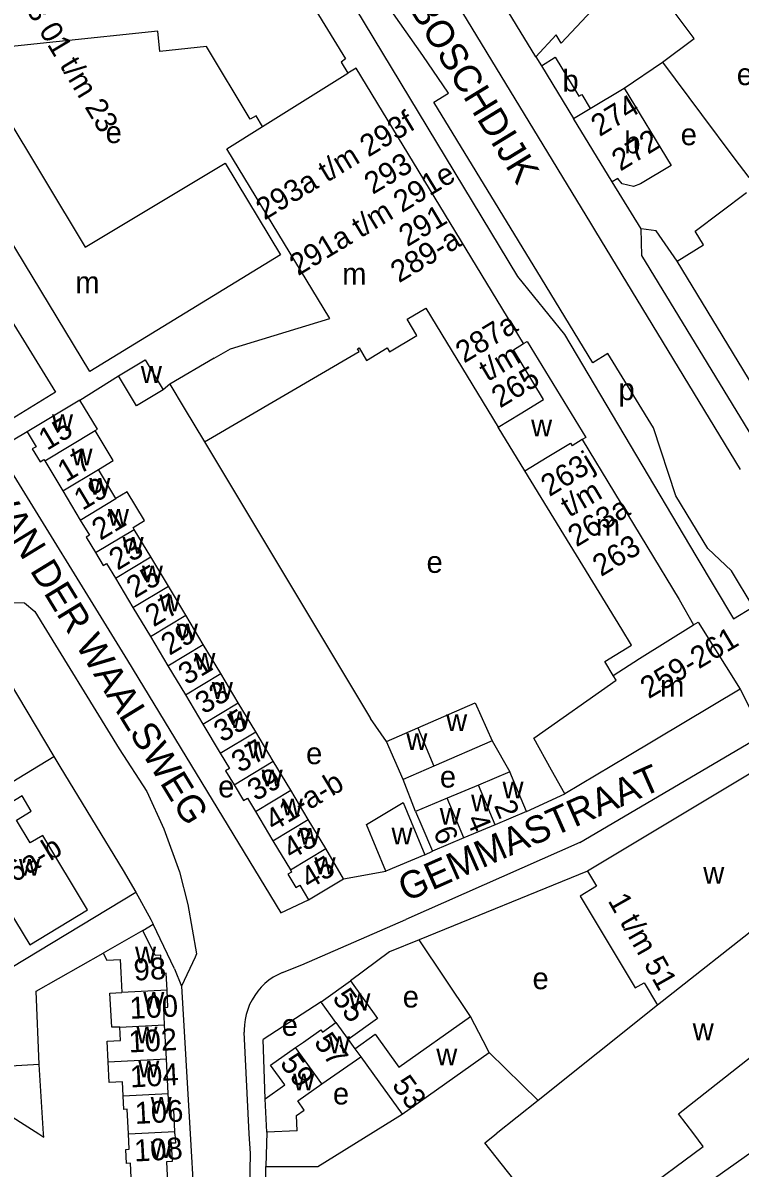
# Model space of a CAD drawing. Extents: x 159902 to 161769, y 383692 to 384875.
# Drawn here: x 160329.3 to 160461, y 384493.7 to 384703.9 of the extents above; entities that cross this region are included whole.
import ezdxf

# ---------------------------------------------------------------- set-up
doc = ezdxf.new("R2010")
doc.units = 0
for name, color, linetype in [('BLT_Basislijn', 7, 'Continuous'), ('BLT_Bebouwing', 7, 'Continuous'), ('BLT_Centroide', 7, 'Continuous'), ('BLT_Huisnummer', 7, 'Continuous'), ('BLT_Huisnummer_ tussenligend', 7, 'Continuous'), ('BLT_Huisnummer_reeks', 7, 'Continuous'), ('BLT_Onderdoorgang_en_onderverdeling', 7, 'Continuous'), ('BLT_Onderverdeling_panden', 7, 'Continuous'), ('BLT_Straatnaam', 7, 'Continuous')]:
    doc.layers.add(name, color=color, linetype=linetype)

msp = doc.modelspace()

# ---------------------------------------------------------------- linework, layer by layer
at = {"layer": 'BLT_Basislijn'}
for p, q in [((160401.8, 384719.39), (160433.57, 384667.13)), ((160423.54, 384697.7), (160424.54, 384696.06)), ((160430.47, 384686.34), (160430.47, 384686.34)), ((160459.9, 384679.17), (160462.64, 384675.52)), ((160442.89, 384666.12), (160437.53, 384674.76)), ((160443.02, 384661.22), (160442.89, 384666.12)), ((160464.88, 384625.28), (160443.02, 384661.22)), ((160339.78, 384634.68), (160346.91, 384639.12)), ((160356.32, 384637.63), (160355.09, 384636.58)), ((160330.12, 384628.85), (160327.55, 384627.3)), ((160362.67, 384627.03), (160393.2, 384576.22)), ((160461.03, 384581.62), (160462.83, 384578.11)), ((160396.11, 384572.03), (160393.2, 384576.22)), ((160415.49, 384572.15), (160418.76, 384566.45)), ((160310.1, 384554.12), (160335, 384569.29)), ((160401.46, 384559.17), (160399.14, 384565.06)), ((160421.82, 384559.18), (160428.85, 384562.4)), ((160431.62, 384553.49), (160399.64, 384539.36)), ((160403.17, 384551.2), (160404.53, 384551.9)), ((160388.24, 384546.84), (160395.98, 384548.23)), ((160433, 384548.19), (160402.12, 384535.64)), ((160319.42, 384525.86), (160350.07, 384544.36)), ((160351.35, 384537.31), (160353.24, 384538.5)), ((160357.15, 384530.29), (160353.24, 384538.5)), ((160380.56, 384531), (160399.64, 384539.36)), ((160411.53, 384521.52), (160402.12, 384535.64)), ((160357.15, 384530.29), (160358.46, 384527.13)), ((160377.01, 384529.63), (160380.56, 384531)), ((160358.46, 384527.13), (160360.04, 384500)), ((160384.09, 384524.21), (160373.44, 384517.32)), ((160370.92, 384500.01), (160369.98, 384518.64)), ((160373.84, 384506.44), (160373.44, 384517.32)), ((160414.97, 384514.96), (160423.94, 384506.12)), ((160374.11, 384484.18), (160373.97, 384493.99))]:
    msp.add_line(p, q, dxfattribs=at)
for points in [[(160378.76, 384730.53), (160377.13, 384728.57), (160420.18, 384657.38), (160428.82, 384646.74), (160452.88, 384606.11), (160459.85, 384594.53), (160463.46, 384596.73)], [(160436.78, 384643.26), (160434.02, 384641.53), (160424.54, 384657.03), (160404.8, 384689.36), (160407.5, 384691.01), (160402.8, 384697.95), (160384.72, 384723.65), (160382.37, 384726.88), (160380.4, 384728.99), (160378.76, 384730.53)], [(160446.76, 384696.72), (160452.58, 384701.03), (160448.93, 384705.96), (160458.93, 384713.6)], [(160439.75, 384691.95), (160446.76, 384696.72)], [(160446.76, 384696.72), (160453.96, 384687.13)], [(160453.96, 384687.13), (160459.9, 384679.17)], [(160433.57, 384667.13), (160434.49, 384665.63), (160461.05, 384621.96)], [(160449.46, 384660.19), (160445.62, 384665.72), (160442.89, 384666.12)], [(160463.46, 384596.73), (160459.47, 384603.34), (160455.09, 384607.43), (160449.21, 384617.11), (160445.13, 384629.62), (160436.78, 384643.26)], [(160324.68, 384625.57), (160348.56, 384586.9), (160376.7, 384540.59), (160381.79, 384542.97)], [(160320.09, 384593.27), (160327.58, 384597.52), (160329.65, 384597.5), (160331.56, 384595.88), (160346.99, 384570.65), (160352.09, 384562.84), (160355.24, 384555.98), (160358.1, 384548.09), (160359.63, 384542.13), (160361.23, 384533.02), (160360.98, 384532.43), (160358.46, 384527.13)], [(160320.09, 384593.27), (160325.02, 384585.9), (160335, 384569.29)], [(160431.62, 384553.49), (160464.29, 384572.68), (160465.4, 384574.15)], [(160335, 384569.29), (160336.11, 384567.46), (160347.76, 384548.36), (160350.07, 384544.36)], [(160350.07, 384544.36), (160352.84, 384539.34), (160353.24, 384538.5)], [(160402.12, 384535.64), (160396.67, 384533.43), (160389.49, 384528.12)], [(160332.34, 384512.73), (160331.8, 384526.17), (160344.05, 384533.16)], [(160377.01, 384529.63), (160376.14, 384529.22), (160375.31, 384528.74), (160374.52, 384528.19), (160373.79, 384527.58), (160373.1, 384526.91), (160372.47, 384526.18), (160371.91, 384525.41), (160371.41, 384524.59), (160370.98, 384523.73), (160370.62, 384522.84), (160370.34, 384521.92), (160370.14, 384520.98), (160370.02, 384520.03), (160369.97, 384519.07), (160369.98, 384518.64)], [(160373.97, 384493.99), (160383.49, 384493.99), (160399.01, 384503.64)], [(160374.11, 384500.3), (160373.97, 384493.99)], [(160360.04, 384500), (160360.72, 384488.41), (160358.89, 384476.16)], [(160371.03, 384490.17), (160371.11, 384496.39), (160370.92, 384500.01)]]:
    msp.add_lwpolyline(points, dxfattribs=at)
at = {"layer": 'BLT_Bebouwing'}
for p, q in [((160424.54, 384696.06), (160430.47, 384686.34)), ((160437.53, 384674.76), (160430.47, 384686.34)), ((160366.76, 384680.82), (160373.35, 384684.92)), ((160385.68, 384649.68), (160366.76, 384680.82)), ((160346.91, 384639.12), (160351.81, 384642.06)), ((160351.81, 384642.06), (160355.09, 384636.58)), ((160364.49, 384642.38), (160356.32, 384637.63)), ((160339.78, 384634.68), (160330.12, 384628.85)), ((160421.54, 384621.71), (160416.64, 384629.72)), ((160333.34, 384623.51), (160336.66, 384618.01)), ((160346.42, 384616.6), (160343.21, 384621.95)), ((160439.3, 384592.61), (160421.54, 384621.71)), ((160336.66, 384618.01), (160339.88, 384612.66)), ((160352.84, 384605.89), (160349.8, 384610.96)), ((160356.05, 384600.54), (160352.84, 384605.89)), ((160346.34, 384601.98), (160349.54, 384596.62)), ((160359.26, 384595.18), (160356.05, 384600.54)), ((160349.54, 384596.62), (160352.75, 384591.27)), ((160362.47, 384589.83), (160359.26, 384595.18)), ((160452.51, 384593.41), (160453.32, 384593.92)), ((160453.32, 384593.92), (160461.03, 384581.62)), ((160352.75, 384591.27), (160355.96, 384585.92)), ((160365.68, 384584.48), (160362.47, 384589.83)), ((160355.96, 384585.92), (160359.17, 384580.57)), ((160368.89, 384579.12), (160365.68, 384584.48)), ((160438.26, 384583.28), (160437.74, 384584.15)), ((160359.17, 384580.57), (160362.38, 384575.21)), ((160461.03, 384581.62), (160440.37, 384569.28)), ((160372.1, 384573.77), (160368.89, 384579.12)), ((160375.31, 384568.42), (160372.1, 384573.77)), ((160399.14, 384565.06), (160396.11, 384572.03)), ((160415.49, 384572.15), (160404.8, 384567.51)), ((160378.52, 384563.06), (160375.31, 384568.42)), ((160404.8, 384567.51), (160399.14, 384565.06)), ((160440.37, 384569.28), (160428.85, 384562.4)), ((160468.26, 384569.37), (160433, 384548.19)), ((160418.76, 384566.45), (160412.99, 384564.03)), ((160412.99, 384564.03), (160407.23, 384561.6)), ((160381.73, 384557.71), (160378.52, 384563.06)), ((160407.23, 384561.6), (160401.46, 384559.17)), ((160372.03, 384559.16), (160375.24, 384553.81)), ((160421.82, 384559.18), (160416.06, 384556.75)), ((160384.94, 384552.36), (160381.73, 384557.71)), ((160416.06, 384556.75), (160410.29, 384554.33)), ((160375.24, 384553.81), (160378.45, 384548.45)), ((160410.29, 384554.33), (160404.53, 384551.9)), ((160403.17, 384551.2), (160395.98, 384548.23)), ((160381.79, 384542.97), (160388.24, 384546.84)), ((160351.35, 384537.31), (160344.05, 384533.16)), ((160384.09, 384524.21), (160389.49, 384528.12)), ((160384.15, 384524.12), (160384.09, 384524.21)), ((160386.82, 384520.44), (160384.15, 384524.12)), ((160445.9, 384523.6), (160423.94, 384506.12)), ((160398.4, 384512.23), (160411.53, 384521.52)), ((160355.71, 384513.77), (160355.37, 384520.03)), ((160305.32, 384517.21), (160332.27, 384500)), ((160389.09, 384517.3), (160390.31, 384515.61)), ((160333.14, 384500), (160332.34, 384512.73)), ((160356.04, 384507.44), (160355.71, 384513.77)), ((160384.26, 384509.17), (160391.38, 384514.17)), ((160391.38, 384514.17), (160394.71, 384509.56)), ((160373.84, 384506.44), (160377.46, 384508.98)), ((160379.82, 384506.06), (160384.26, 384509.17)), ((160394.71, 384509.56), (160399.01, 384503.64)), ((160374.11, 384500.3), (160373.84, 384506.44)), ((160423.94, 384506.12), (160416.22, 384500)), ((160357.27, 384500), (160357.24, 384500.45)), ((160414.15, 384498.37), (160416.22, 384500)), ((160425.56, 384484.06), (160414.15, 384498.37))]:
    msp.add_line(p, q, dxfattribs=at)
for points in [[(160373.03, 384725.04), (160381.59, 384711.05), (160380.45, 384710.37), (160381.37, 384708.86), (160381.48, 384708.92), (160388.58, 384697.29), (160387.81, 384696.71), (160389.02, 384694.7)], [(160423.54, 384697.7), (160408.63, 384722.12), (160405.4, 384720.68)], [(160433.84, 384706.2), (160428.2, 384700.19), (160427.26, 384701.72), (160423.54, 384697.7)], [(160373.35, 384684.92), (160372.17, 384686.88), (160371.09, 384686.24), (160363.06, 384699.6), (160354.5, 384698.69), (160354.1, 384702.41), (160316.7, 384698.46)], [(160421.28, 384645.04), (160390.52, 384695.63), (160389.02, 384694.7)], [(160424.54, 384696.06), (160427.09, 384697.61), (160431.45, 384690.46), (160431.96, 384690.77), (160433.53, 384688.2)], [(160433.53, 384688.2), (160439.75, 384691.95)], [(160439.75, 384691.95), (160448.37, 384677.77), (160442.78, 384674.35), (160441.49, 384673.87), (160439.39, 384674.37), (160438.56, 384675.34), (160437.53, 384674.76)], [(160300.07, 384672.31), (160325.68, 384687.88), (160340.8, 384662.72), (160366.48, 384678.15), (160376.62, 384661.32), (160341.66, 384639.95), (160320.57, 384674.59), (160318.71, 384673.45), (160320.98, 384669.78), (160318.13, 384668.01), (160316.9, 384670), (160315.09, 384668.87), (160319.07, 384662.43)], [(160449.46, 384660.19), (160454.33, 384663.15), (160452.77, 384665.71), (160462.21, 384672.77)], [(160473.55, 384626.36), (160472.54, 384628.03), (160469.98, 384626.46), (160449.46, 384660.19)], [(160322.2, 384657.31), (160335.35, 384636.12), (160325.76, 384630.24)], [(160390.79, 384644.09), (160391.06, 384644.25), (160392.41, 384641.97), (160396.24, 384644.25), (160396.67, 384643.53), (160401.69, 384646.51), (160399.91, 384649.51), (160403.36, 384651.56), (160416.64, 384629.72)], [(160364.49, 384642.38), (160367.45, 384644.11), (160385.68, 384649.68)], [(160421.28, 384645.04), (160421.93, 384645.44), (160432.71, 384627.82), (160432.06, 384627.43)], [(160362.67, 384627.03), (160391.07, 384643.61), (160390.79, 384644.09)], [(160355.09, 384636.58), (160350.19, 384633.64), (160346.91, 384639.12)], [(160356.32, 384637.63), (160358.96, 384633.22), (160362.67, 384627.03)], [(160342.61, 384629.09), (160343.01, 384629.33), (160339.78, 384634.68)], [(160330.12, 384628.85), (160331.76, 384626.13), (160331.06, 384625.71), (160332.5, 384623.33), (160333.2, 384623.75), (160333.34, 384623.51)], [(160343.21, 384621.95), (160345.93, 384623.59), (160342.61, 384629.09)], [(160432.06, 384627.43), (160449.84, 384598.08), (160452.51, 384593.41)], [(160349.8, 384610.96), (160349.58, 384611.32), (160351.68, 384612.58), (160348.51, 384617.86), (160346.42, 384616.6)], [(160339.88, 384612.66), (160341.55, 384609.89), (160340.95, 384609.53), (160342.67, 384606.68)], [(160342.67, 384606.68), (160344.1, 384604.3), (160344.72, 384604.67), (160346.34, 384601.98)], [(160437.74, 384584.15), (160436.18, 384586.72), (160441.07, 384589.7), (160439.3, 384592.61)], [(160428.85, 384562.4), (160426.42, 384566.77), (160423.17, 384572.6), (160438.26, 384583.28)], [(160401.84, 384574.52), (160412.39, 384579.11), (160415.49, 384572.15)], [(160362.38, 384575.21), (160365.59, 384569.86)], [(160396.11, 384572.03), (160401.84, 384574.52)], [(160365.59, 384569.86), (160367.26, 384567.07), (160366.56, 384566.65), (160368.11, 384564.08)], [(160421.82, 384559.18), (160419.88, 384563.79), (160418.76, 384566.45)], [(160368.11, 384564.08), (160369.85, 384561.16), (160370.57, 384561.59), (160372.03, 384559.16)], [(160330.61, 384534.69), (160341.22, 384541.12), (160333.01, 384554.75), (160330.67, 384553.39), (160328.14, 384557.59), (160330.88, 384559.23), (160329.2, 384562.02), (160325.93, 384560.05), (160326.12, 384559.76), (160316.02, 384553.66), (160324.26, 384539.98), (160326.57, 384541.37), (160330.61, 384534.69)], [(160395.98, 384548.23), (160392.44, 384556.79), (160399.19, 384560.83), (160403.17, 384551.2)], [(160401.46, 384559.17), (160402.59, 384556.5), (160404.53, 384551.9)], [(160388.24, 384546.84), (160384.94, 384552.36)], [(160378.45, 384548.45), (160378.65, 384548.04), (160378.01, 384547.66), (160379.46, 384545.24), (160380.17, 384545.67), (160381.79, 384542.97)], [(160433, 384548.19), (160434.66, 384545.44), (160431.66, 384543.64), (160441.78, 384526.78), (160443.4, 384527.75), (160445.9, 384523.6)], [(160355.82, 384526.36), (160355.65, 384529.5), (160354.87, 384529.45), (160354.69, 384532.8), (160353.63, 384532.74), (160351.35, 384537.31)], [(160344.05, 384533.16), (160344.78, 384531.86), (160347.18, 384531.98), (160347.3, 384529.64), (160347.5, 384525.92)], [(160389.49, 384528.12), (160394.46, 384521.18), (160389.09, 384517.3)], [(160347.12, 384519.59), (160345.65, 384519.6), (160345.31, 384525.85), (160347.5, 384525.92)], [(160355.37, 384520.03), (160355.21, 384523.19), (160355.98, 384523.23), (160355.82, 384526.36)], [(160332.34, 384512.73), (160325.97, 384512.35), (160318.23, 384517.4), (160314.96, 384522.89)], [(160414.97, 384514.96), (160413.86, 384517.1), (160411.53, 384521.52)], [(160345, 384513.2), (160344.8, 384517), (160347.25, 384517.13), (160347.12, 384519.59)], [(160380.86, 384516.86), (160384.05, 384519.1), (160384.33, 384518.69), (160386.82, 384520.44)], [(160390.31, 384515.61), (160394, 384518.31), (160398.4, 384512.23)], [(160377.46, 384508.98), (160374.78, 384512.6), (160379.41, 384515.85)], [(160379.41, 384515.85), (160380.86, 384516.86)], [(160399.01, 384503.64), (160414.97, 384514.96)], [(160347.74, 384507), (160347.61, 384509.53), (160345.2, 384509.4), (160345, 384513.2)], [(160348.73, 384500), (160348.49, 384504.51), (160347.88, 384504.48), (160347.74, 384507)], [(160357.24, 384500.45), (160357.04, 384504.35), (160356.21, 384504.3), (160356.04, 384507.44)], [(160379.7, 384500.55), (160379.58, 384503.36), (160381.01, 384504.36), (160379.82, 384506.06)], [(160379.7, 384500.55), (160374.11, 384500.3)], [(160332.27, 384500), (160333.18, 384499.42), (160333.14, 384500)], [(160357.27, 384500), (160357.36, 384498.32), (160356.54, 384498.28), (160356.72, 384494.93), (160355.7, 384494.88), (160355.9, 384491.14), (160353.31, 384490.77), (160349.2, 384492.02), (160349.07, 384494.61), (160348.39, 384494.58), (160348.26, 384497.14), (160348.88, 384497.18), (160348.73, 384500)]]:
    msp.add_lwpolyline(points, dxfattribs=at)
at = {"layer": 'BLT_Onderdoorgang_en_onderverdeling'}
for p, q in [((160419.4, 384643.89), (160421.28, 384645.04)), ((160424.95, 384634.77), (160419.4, 384643.89)), ((160432.06, 384627.43), (160430.21, 384626.31))]:
    msp.add_line(p, q, dxfattribs=at)
for points in [[(160416.64, 384629.72), (160420.68, 384632.17), (160424.95, 384634.77)], [(160421.54, 384621.71), (160425.64, 384624.2), (160429.92, 384626.8), (160430.21, 384626.31)]]:
    msp.add_lwpolyline(points, dxfattribs=at)
at = {"layer": 'BLT_Onderverdeling_panden'}
for p, q in [((160373.35, 384684.92), (160389.02, 384694.7)), ((160430.47, 384686.34), (160433.53, 384688.2)), ((160333.34, 384623.51), (160342.61, 384629.09)), ((160336.66, 384618.01), (160343.21, 384621.95)), ((160339.88, 384612.66), (160346.42, 384616.6)), ((160342.67, 384606.68), (160349.8, 384610.96)), ((160346.34, 384601.98), (160352.84, 384605.89)), ((160349.54, 384596.62), (160356.05, 384600.54)), ((160352.75, 384591.27), (160359.26, 384595.18)), ((160355.96, 384585.92), (160362.47, 384589.83)), ((160359.17, 384580.57), (160365.68, 384584.48)), ((160362.38, 384575.21), (160368.89, 384579.12)), ((160365.59, 384569.86), (160372.1, 384573.77)), ((160401.84, 384574.52), (160404.8, 384567.51)), ((160368.11, 384564.08), (160375.31, 384568.42)), ((160416.06, 384556.75), (160412.99, 384564.03)), ((160372.03, 384559.16), (160378.52, 384563.06)), ((160410.29, 384554.33), (160407.23, 384561.6)), ((160375.24, 384553.81), (160381.73, 384557.71)), ((160378.45, 384548.45), (160384.94, 384552.36)), ((160479.72, 384550.3), (160445.9, 384523.6)), ((160355.82, 384526.36), (160347.5, 384525.92)), ((160347.12, 384519.59), (160355.37, 384520.03)), ((160386.82, 384520.44), (160389.09, 384517.3)), ((160384.26, 384509.17), (160379.41, 384515.85)), ((160390.31, 384515.61), (160391.38, 384514.17)), ((160345, 384513.2), (160355.71, 384513.77)), ((160347.74, 384507), (160356.04, 384507.44)), ((160348.73, 384500), (160357.24, 384500.45)), ((160467.89, 384500), (160444.99, 384483.81))]:
    msp.add_line(p, q, dxfattribs=at)
for points in [[(160437.74, 384584.15), (160442.57, 384587.25), (160452.51, 384593.41)], [(160452.57, 384500), (160449.74, 384503.69), (160478.82, 384526.59)], [(160442.2, 384488.75), (160454.25, 384497.68), (160452.57, 384500)]]:
    msp.add_lwpolyline(points, dxfattribs=at)

# ---------------------------------------------------------------- texts
at = {"layer": 'BLT_Centroide'}
for s, p in [('e', (160460.43, 384692.5)), ('b', (160428.42, 384691.32)), ('e', (160344.53, 384681.86)), ('b', (160439.77, 384679.96)), ('e', (160450.13, 384681.46)), ('m', (160387.97, 384655.88)), ('m', (160338.97, 384654.3)), ('w', (160351, 384637.84)), ('p', (160438.71, 384634.67)), ('w', (160334.68, 384629)), ('w', (160422.66, 384628.03)), ('w', (160338.27, 384622.72)), ('w', (160341.53, 384617.31)), ('w', (160344.95, 384611.62)), ('m', (160434.55, 384609.78)), ('w', (160347.64, 384606.47)), ('e', (160403.46, 384602.97)), ('w', (160351.19, 384601.25)), ('w', (160354.4, 384595.91)), ('w', (160357.61, 384590.56)), ('w', (160360.82, 384585.19)), ('w', (160364.03, 384579.84)), ('m', (160446.35, 384580.25)), ('w', (160367.24, 384574.5)), ('w', (160407.06, 384573.94)), ('w', (160370.58, 384568.94)), ('w', (160399.75, 384570.47)), ('e', (160381.34, 384567.86)), ('w', (160373.18, 384563.78)), ('e', (160405.91, 384563.56)), ('e', (160365.2, 384561.76)), ('w', (160417.41, 384561.59)), ('w', (160376.88, 384558.44)), ('w', (160411.64, 384559.19)), ('w', (160405.88, 384556.75)), ('w', (160380.09, 384553.09)), ('w', (160397.03, 384553.12)), ('w', (160382.89, 384547.66)), ('w', (160328.62, 384547.38)), ('w', (160454.27, 384545.91)), ('w', (160349.94, 384531.28)), ('e', (160422.92, 384526.55)), ('w', (160351.44, 384522.97)), ('w', (160389.28, 384522.7)), ('e', (160399.09, 384523.19)), ('e', (160376.86, 384517.99)), ('w', (160350.18, 384516.62)), ('w', (160452.34, 384517.19)), ('w', (160385.54, 384514.81)), ('w', (160405.25, 384512.59)), ('w', (160350.52, 384510.38)), ('w', (160378.98, 384507.97)), ('e', (160386.27, 384505.4)), ('w', (160352.8, 384503.72)), ('w', (160352.81, 384495.58))]:
    msp.add_text(s, height=4, dxfattribs=at).set_placement(p)
at = {"layer": 'BLT_Huisnummer'}
for s, rotation, p in [('15', 31.0266, (160333.77, 384625.34)), ('19', 31.0319, (160340.27, 384614.33)), ('23', 31.0308, (160346.72, 384603.34)), ('27', 31.0324, (160353.34, 384592.95)), ('31', 31.0274, (160359.43, 384582.28)), ('35', 31.028, (160365.94, 384571.75)), ('2', 292.8548, (160415.8, 384560.27)), ('6', 292.8534, (160404.62, 384555.5)), ('45', 31.0316, (160381.92, 384544.82)), ('98', 3.0421, (160349.78, 384528.12)), ('55', 305.8881, (160386.03, 384524.91)), ('102', 3.0479, (160348.83, 384514.92)), ('57', 305.0597, (160382.65, 384516.82)), ('59', 306.2596, (160376.4, 384512.94)), ('53', 305.9375, (160396.97, 384508.93)), ('108', 3.1658, (160349.86, 384494.91))]:
    msp.add_text(s, height=4, rotation=rotation, dxfattribs=at).set_placement(p)
at = {"layer": 'BLT_Huisnummer_ tussenligend'}
for s, rotation, p in [('17', 31.0266, (160337.26, 384619.5)), ('21', 31.0319, (160343.56, 384608.83)), ('25', 31.0308, (160349.91, 384598.22)), ('29', 31.0324, (160356.26, 384587.72)), ('33', 31.0274, (160362.54, 384576.93)), ('37', 31.028, (160369.19, 384566.16)), ('39', 31.028, (160372.11, 384560.98)), ('4', 292.8534, (160410.7, 384557.74)), ('43', 31.0351, (160378.65, 384550.24)), ('100', 3.0421, (160349.02, 384521.09)), ('104', 3.0479, (160349.11, 384508.51)), ('106', 3.0479, (160349.98, 384501.81))]:
    msp.add_text(s, height=4, rotation=rotation, dxfattribs=at).set_placement(p)
at = {"layer": 'BLT_Huisnummer_reeks'}
for s, rotation, p in [('1, 3 01 t/m 23', 301.0133, (160326.81, 384711.44)), ('274', 31.5028, (160435.24, 384682.94)), ('293a t/m 293f', 31.2546, (160373.71, 384667.62)), ('272', 31.3916, (160439.05, 384676.6)), ('293', 31.014, (160393.57, 384672.33)), ('291a t/m 291e', 31.2546, (160379.87, 384657.4)), ('291', 31.014, (160399.92, 384662.73)), ('289-a', 31.014, (160398.4, 384656.1)), ('287a', 31.3117, (160410.36, 384641.37)), ('t/m', 30.5932, (160414.65, 384637.99)), ('265', 31.2546, (160416.96, 384633.12)), ('263j', 31.3117, (160426.02, 384616.86)), ('t/m', 30.5932, (160429.64, 384613.07)), ('263a', 31.2546, (160430.99, 384607.62)), ('263', 31.2546, (160435.51, 384602.18)), ('259-261', 30.8263, (160444.25, 384579.76)), ('41-a-b', 31.028, (160375.37, 384555.45)), ('96a-b', 31.2052, (160325.19, 384544.45)), ('1 t/m 51', 299.5608, (160436.67, 384542.81))]:
    msp.add_text(s, height=4, rotation=rotation, dxfattribs=at).set_placement(p)
at = {"layer": 'BLT_Straatnaam'}
for s, rotation, p in [('BOSCHDIJK', 301.4898, (160400.17, 384706.59)), ('JOHANNES VAN DER WAALSWEG', 301.4898, (160302.4, 384649.36)), ('GEMMASTRAAT', 23.8433, (160399.7, 384542.54))]:
    msp.add_text(s, height=5, rotation=rotation, dxfattribs=at).set_placement(p)

doc.saveas('drawing.dxf')
